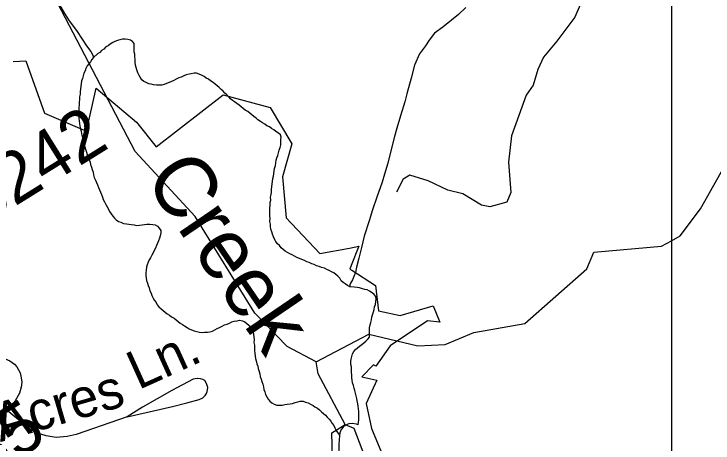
# Model space of a CAD drawing. Extents: x 2001466 to 31450019, y -30647475 to 847247.
# Drawn here: x 2166604 to 2170037, y 733020 to 735129 of the extents above; entities that cross this region are included whole.
import ezdxf

# ---------------------------------------------------------------- set-up
doc = ezdxf.new("R2010")
doc.units = 0
for name, color, linetype in [('Exist Boundary Political City Limit New', 7, 'Continuous'), ('Exist Hydrographic Creek Single Shore', 7, 'Continuous'), ('Exist Hydrographic Creek Single Shore Label', 7, 'Continuous'), ('Exist Hydrographic Lake Shore', 7, 'Continuous'), ('Exist Hydrographic Misc Water Feature', 7, 'Continuous'), ('Exist Road Non-System Type 51', 7, 'Continuous'), ('Exist Road Non-System Type 51 Label', 7, 'Continuous'), ('Exist Road Secondary Type 51 Number Label', 7, 'Continuous'), ('Map Preparation Boundary City Limit Buffer Line', 7, 'Continuous'), ('Map Preparation Inset Cut Line', 7, 'Continuous')]:
    doc.layers.add(name, color=color, linetype=linetype)

msp = doc.modelspace()

# ---------------------------------------------------------------- linework, layer by layer
at = {"layer": 'Exist Boundary Political City Limit New'}
msp.add_lwpolyline([(2166599.5, 734896.4), (2166661, 734898.6), (2166752.8, 734641.6), (2166959.8, 734552.8), (2167008, 734764.1), (2167205.5, 734596.7), (2167302, 734476.4), (2167630.8, 734731.4), (2167861.5, 734668.7), (2167968.5, 734490.8), (2167922.2, 734328.5), (2167940, 734127.4), (2168106.5, 733951.2), (2168252.2, 733978.6), (2168298.2, 733987.2), (2168260.5, 733892.3), (2168253.8, 733875.4), (2168262.5, 733869.8), (2168379, 733794.9), (2168394.5, 733670.1), (2168501, 733646.8), (2168663, 733695.1), (2168695.5, 733613.7), (2168635.5, 733621), (2168450.8, 733497.3), (2168381, 733397.2), (2168369.2, 733403.7), (2168312.2, 733345.9), (2168386.2, 733328.9), (2168333, 733214.1), (2168360.2, 733092.1), (2168421.2, 732942.6)], dxfattribs=at)
at = {"layer": 'Exist Hydrographic Creek Single Shore'}
for points in [[(2168088.1, 733418.7), (2167946.2, 733493.8), (2167787, 733657.8), (2167493, 734132.9), (2167199.2, 734453.9), (2166761.2, 735292.8), (2166626, 735643.3), (2166633, 735876.1), (2166707, 736035.2), (2166680.2, 736452.5), (2166520, 736724.7), (2166503, 736816.9), (2166327.1, 737007.5), (2166284, 737149.4), (2166150.1, 737289.9), (2166074, 737504.7), (2165998.2, 737630.9), (2166014.2, 737755.3), (2166246.1, 737980.1), (2166287.8, 738049)], [(2168231, 733110.7), (2168097.1, 733359.5), (2168088.1, 733418.7)]]:
    msp.add_lwpolyline(points, dxfattribs=at)
at = {"layer": 'Exist Hydrographic Lake Shore'}
for points in [[(2168175, 732701.8), (2168165.2, 733069.4), (2168231, 733110.7)], [(2168231, 733110.7), (2168273, 733093.4), (2168408.1, 732736.4), (2168376.2, 732619), (2168211.1, 732369.8), (2168203.1, 732212.4), (2168573, 731529.1), (2168749.2, 731391), (2168767, 731288.9), (2168834, 731166.2), (2168885.1, 730915.9), (2169120.1, 730701.1), (2169204, 730515.7), (2169247, 730318), (2169305, 730251.2), (2169373.1, 730036.5), (2169499, 729929)]]:
    msp.add_lwpolyline(points, dxfattribs=at)
at = {"layer": 'Exist Hydrographic Misc Water Feature'}
for points in [[(2166705.4, 735461.1), (2166717.7, 735443), (2166742.3, 735401.2), (2166758.3, 735367.2), (2166770.4, 735335.3), (2166778.6, 735305.3), (2166794.8, 735239.5), (2166814.9, 735197.5), (2166833.1, 735163.5), (2166851.6, 735132), (2166875.4, 735095.9), (2166910, 735048.1), (2166938.1, 735006.1), (2166960.3, 734972.3), (2166980.6, 734944.5), (2166990.4, 734926.8), (2166994.5, 734914.9)], [(2168822.6, 735160.9), (2168787.1, 735126.9), (2168753, 735098.9), (2168709.6, 735064.5), (2168669.2, 735034.4), (2168643.5, 735000.2), (2168624.1, 734971.9), (2168596, 734933.9), (2168570.5, 734877.8), (2168554.8, 734813.6), (2168533, 734737.4), (2168523.4, 734697.5), (2168501.9, 734629.3), (2168483.8, 734567.2), (2168472.1, 734527.2), (2168456.7, 734463.3), (2168439.1, 734395.1), (2168423.3, 734341.1), (2168411.4, 734303.1), (2168385.8, 734228.7), (2168364.1, 734166.7), (2168348.7, 734112.6), (2168322.8, 734036.6), (2168309.7, 733980.6), (2168297.6, 733928.5), (2168286.1, 733884.4), (2168280.4, 733858.4), (2168272.4, 733838.2), (2168266.5, 733822.5), (2168256.4, 733806.1), (2168252.5, 733798.2), (2168252.5, 733788)], [(2167649.7, 734732.6), (2167639.4, 734740.3), (2167631.2, 734750.4), (2167621.6, 734758.4), (2167611.3, 734768.1), (2167601.1, 734776.1), (2167591, 734784.1), (2167581.4, 734792), (2167569.1, 734800), (2167558.8, 734808), (2167547.1, 734813.9), (2167536.9, 734821.9), (2167525.2, 734827.7), (2167512.9, 734833.6), (2167500.8, 734837.5), (2167489.1, 734837.7), (2167474.5, 734835.4), (2167463.3, 734833.4), (2167448.9, 734829.5), (2167437.2, 734825.2), (2167425.1, 734819.3), (2167413, 734815.1), (2167400.9, 734809.2), (2167388.8, 734802.9), (2167377.3, 734797), (2167365, 734792.7), (2167353.4, 734786.8), (2167341.3, 734782.5), (2167329.2, 734778.7), (2167315.6, 734778.7), (2167303.1, 734778.5), (2167289.4, 734780.2), (2167277.5, 734784.5), (2167265.4, 734786.3), (2167253.3, 734792.2), (2167241.4, 734798), (2167231.4, 734806), (2167223.2, 734818.2), (2167217, 734830.1), (2167211.1, 734839.9), (2167206.5, 734854), (2167203.1, 734865.9), (2167200.8, 734878), (2167198.7, 734891.6), (2167198.5, 734905.9), (2167196.5, 734918), (2167196.5, 734931.7), (2167194.2, 734943.9), (2167194.2, 734955.6), (2167194.4, 734969.8), (2167194.2, 734984), (2167186, 734993.8), (2167176, 734999.8), (2167162.3, 735003.5), (2167150.2, 735005.7), (2167136.2, 735005.4), (2167124.1, 735001.6), (2167112.2, 734999.3), (2167098.1, 734993.3), (2167088.4, 734989.1), (2167076.5, 734981.2), (2167066.1, 734973), (2167054.6, 734967), (2167044.3, 734956.8), (2167034.1, 734949), (2167024.7, 734940.7), (2167014.4, 734932.9), (2166994.5, 734914.9)], [(2166994.5, 734914.9), (2166986.7, 734904.7), (2166978.7, 734894.5), (2166971.1, 734884.7), (2166963.1, 734874.6), (2166957, 734860.5), (2166953.1, 734850.5), (2166947.4, 734838.4), (2166943.3, 734824.4), (2166939.6, 734812.4), (2166935.5, 734800.4), (2166933.6, 734786.6), (2166931.6, 734774.3), (2166929.5, 734760.4), (2166929.3, 734748.3), (2166927.9, 734734.3), (2166925.8, 734722.4), (2166925.6, 734708.2), (2166923.6, 734696.4), (2166924.2, 734682.5), (2166922.3, 734670.2), (2166922.1, 734656.5), (2166922.3, 734642.3), (2166922.3, 734630.5), (2166922.1, 734616.3), (2166924.4, 734604.6), (2166924.6, 734590.4), (2166926.4, 734578.3), (2166930.5, 734564.3), (2166932.8, 734552.6), (2166935.1, 734540.5), (2166938.7, 734526.6), (2166941, 734514.5), (2166944.9, 734500.5), (2166949, 734488.5), (2166951.3, 734476.4), (2166955.1, 734464.5), (2166959.2, 734450.5), (2166963.1, 734438.9), (2166967, 734426.5), (2166973.6, 734412.6), (2166977.7, 734400.6), (2166979.5, 734388.6), (2166983.9, 734377), (2166988, 734365), (2166991.9, 734351), (2166993.7, 734339), (2166998.2, 734324.9), (2167004.4, 734313), (2167008.3, 734301.1), (2167013.8, 734288.8), (2167018.3, 734276.8), (2167024.3, 734265), (2167028.4, 734253), (2167032.7, 734241), (2167038.8, 734229.1), (2167042.3, 734217.2), (2167048.9, 734205.3), (2167055, 734193.4), (2167060.5, 734181.2), (2167067.1, 734169.3), (2167072.6, 734157.5), (2167081.3, 734147.3), (2167089, 734135.5), (2167097, 734125.4), (2167105.2, 734117.7), (2167117.1, 734109.8), (2167129, 734105.5), (2167141.3, 734099.6), (2167155.5, 734097.9), (2167167.4, 734096.1), (2167179.5, 734093.9), (2167193.6, 734092.1), (2167205.1, 734090), (2167219.3, 734090.3), (2167233.6, 734092.2), (2167245.3, 734094.5), (2167256.8, 734096.4), (2167271.3, 734096.6), (2167284.9, 734094.6), (2167297.4, 734092.7), (2167309.1, 734086.8), (2167317.3, 734076.7), (2167325.5, 734064.9), (2167325.1, 734052.8), (2167321.6, 734038.7), (2167317.9, 734026.7), (2167313.8, 734014.7), (2167307.8, 734002.6), (2167303.7, 733990.7), (2167298, 733978.6), (2167291.6, 733966.6), (2167287.9, 733954.6), (2167280.2, 733942.8), (2167274.2, 733930.7), (2167267.9, 733920.7), (2167262.5, 733908.5), (2167258.4, 733896.6), (2167254.3, 733884.6), (2167252.7, 733870.6)], [(2168252.5, 733788), (2168242.5, 733794), (2168230.6, 733801.9), (2168220.5, 733809.9), (2168210.5, 733817.9), (2168204.3, 733829.8), (2168194.5, 733839.8), (2168184.4, 733847.8), (2168174.2, 733855.9), (2168162.5, 733861.7), (2168152, 733867.7), (2168140.1, 733873.6), (2168128, 733879.5), (2168114.3, 733883.6), (2168102.2, 733887.5), (2168090.1, 733891.3), (2168077.8, 733897.2), (2168066.1, 733901), (2168054, 733906.9), (2168042.3, 733911.1), (2168030, 733917), (2168017.9, 733922.9), (2168005.8, 733926.7), (2167993.5, 733932.7), (2167981.8, 733938.5), (2167969.7, 733944.4), (2167957.9, 733950.6), (2167947.8, 733956.2), (2167936.1, 733962.5), (2167925.9, 733972.1), (2167915.6, 733980.1), (2167907.6, 733990.3), (2167897.8, 733999.9), (2167889.6, 734010), (2167883.6, 734021.9), (2167877.5, 734033.8), (2167873.6, 734046.1), (2167869.3, 734058.2), (2167865.2, 734071.7), (2167863.3, 734083.8), (2167863.1, 734095.9), (2167860.9, 734109.7), (2167861.1, 734123.9), (2167860.9, 734135.7), (2167860.7, 734149.9), (2167860.7, 734162.1), (2167860.7, 734175.9), (2167862.3, 734187.8), (2167862.1, 734202), (2167864.6, 734213.8), (2167864.3, 734228), (2167866.2, 734241.9), (2167868.2, 734253.8), (2167868, 734268), (2167869.9, 734279.9), (2167871.9, 734293.8), (2167874, 734306.1), (2167875.8, 734320), (2167877.9, 734331.9), (2167879.3, 734343.8), (2167881.8, 734358), (2167883.2, 734370), (2167887.3, 734384), (2167889.2, 734397.9), (2167891.2, 734410.1), (2167894.9, 734422.2), (2167899, 734434.1), (2167903.1, 734446.1), (2167906.8, 734460.1), (2167910.9, 734472.1), (2167915, 734486.1), (2167914.8, 734497.8), (2167914.6, 734512.1), (2167916.6, 734523.9), (2167912.5, 734535.9), (2167902.5, 734543.9), (2167890.2, 734551.9), (2167880.5, 734559.8), (2167868.2, 734565.7), (2167858.6, 734573.7), (2167846.3, 734579.6), (2167836.3, 734587.6), (2167824, 734593.5), (2167814.3, 734601.4), (2167802, 734609.4), (2167792.4, 734617.4), (2167782.1, 734625.4), (2167772.1, 734633.4), (2167761.8, 734641), (2167751.8, 734649.1), (2167739.9, 734657), (2167729.6, 734665), (2167720, 734672.9), (2167709.7, 734681), (2167697.6, 734688.9), (2167687.4, 734696.9), (2167677.5, 734704.5), (2167667.5, 734712.5), (2167659.3, 734722.6), (2167649.7, 734732.6)], [(2169832.9, 734014.4), (2169876.1, 734038.2), (2169975.2, 734170.7), (2170107, 734404.2), (2170248.1, 734555.5), (2170447, 734682.6)], [(2168088.1, 733418.7), (2168346, 733554.6), (2168588, 733497.1), (2168721.1, 733504.2), (2168862.1, 733563.6), (2169112.1, 733607.8), (2169418, 733877), (2169451, 733958.3), (2169784, 733987.6), (2169832.9, 734014.4)], [(2167252.7, 733870.6), (2167250.8, 733856.3), (2167250.6, 733844.6), (2167252.9, 733830.5), (2167255.1, 733818.4), (2167258.6, 733806.5), (2167262.9, 733794.5), (2167267, 733782.5), (2167270.9, 733768.5), (2167277.1, 733756.6), (2167281, 733744.7), (2167287.1, 733732.8), (2167293.3, 733720.9), (2167301.3, 733710.8), (2167307.4, 733698.9), (2167315.6, 733688.8), (2167325.9, 733679.1), (2167335.5, 733671.1), (2167345.8, 733663.1), (2167355.4, 733655.1), (2167367.5, 733649.2), (2167377.8, 733641.2), (2167390.1, 733633.3), (2167399.7, 733625.3), (2167410, 733617.3), (2167419.6, 733609.7), (2167431.9, 733603.4), (2167441.9, 733595.8), (2167453.8, 733587.9), (2167463.9, 733581.9), (2167476.2, 733576), (2167488.1, 733571.8), (2167502, 733568.1), (2167514.1, 733564.2), (2167528.1, 733564.1), (2167540, 733564.3), (2167554.1, 733564.2), (2167565.8, 733566.5), (2167578.1, 733570.4), (2167590.2, 733576.6), (2167602.1, 733582.5), (2167613.8, 733588.5), (2167625.9, 733594.8), (2167638, 733600.7), (2167650.1, 733604.9), (2167661.8, 733608.8), (2167673.9, 733615.1), (2167685.5, 733619), (2167699.9, 733621.3), (2167711.8, 733623.2), (2167725.9, 733621), (2167737.6, 733615.2), (2167747.9, 733607.6), (2167757.9, 733599.6), (2167767.8, 733589.6), (2167774.3, 733577.6), (2167778.2, 733565.7), (2167780.1, 733553.6), (2167782.3, 733541.5), (2167782.5, 733527.7), (2167782.3, 733513.5), (2167784.6, 733501.4), (2167784.4, 733487.7), (2167784.4, 733475.5), (2167786.4, 733461.8), (2167788.3, 733447.7), (2167790.5, 733435.6), (2167792.8, 733423.9), (2167796.9, 733409.9), (2167801, 733397.9), (2167803, 733385.8), (2167807.1, 733371.9), (2167811, 733359.9), (2167813.3, 733347.8), (2167817.4, 733333.8), (2167821.3, 733321.8), (2167825.8, 733309.8), (2167829.3, 733295.9), (2167831.5, 733283.8), (2167835.6, 733271.8), (2167839.5, 733257.8), (2167846.1, 733247.9), (2167851.6, 733236.1), (2167859.8, 733226), (2167870.1, 733218.4), (2167881.8, 733210.5), (2167893.9, 733206.2), (2167908, 733206.5), (2167920.3, 733206.7), (2167934.3, 733208.6), (2167946, 733210.5), (2167960.1, 733212.8), (2167971.8, 733214.7), (2167984.1, 733219), (2167997.8, 733222.9), (2168009.7, 733225.2), (2168023.7, 733225.1), (2168035.8, 733221.3), (2168047.9, 733217), (2168059.6, 733211.2)], [(2168349.9, 733560.8), (2168350.1, 733574.9), (2168349.9, 733586.7), (2168353.6, 733600.8), (2168355.7, 733613), (2168359.8, 733625), (2168361.2, 733639), (2168365.3, 733650.9), (2168369.4, 733664.9), (2168373.1, 733676.9), (2168374.9, 733688.8), (2168379.2, 733700.8), (2168381.1, 733715.1), (2168383.1, 733726.9), (2168380.7, 733741), (2168373.1, 733750.7), (2168362.8, 733758.8), (2168350.5, 733766.7), (2168338.4, 733772.6), (2168326.5, 733774.8), (2168314.8, 733778.6), (2168300.5, 733782.4), (2168288.6, 733784.6), (2168274.9, 733786.3), (2168252.5, 733788)], [(2168294.1, 733108.8), (2168296.4, 733122.7), (2168298, 733134.6), (2168298.2, 733148.8), (2168298, 733162.5), (2168297.8, 733174.7), (2168296, 733188.8), (2168293.7, 733200.5), (2168291.9, 733212.6), (2168290, 733226.7), (2168287.8, 733238.8), (2168283.7, 733252.4), (2168281.4, 733264.5), (2168277.3, 733278.5), (2168275.1, 733290.5), (2168271.2, 733302.5), (2168267.1, 733316.5), (2168265.2, 733328.5), (2168263, 733340.3), (2168263.2, 733354.4), (2168261.3, 733368.5), (2168260.7, 733380.4), (2168260.9, 733394.5), (2168258.7, 733406.2), (2168258.5, 733420.4), (2168260.5, 733432.3), (2168262.4, 733446.2), (2168266.7, 733458.6), (2168272.4, 733470.3), (2168280.4, 733480.4), (2168290.2, 733488.6), (2168300.1, 733496.5), (2168312.2, 733504.8), (2168321.8, 733512.7), (2168332.3, 733520.9), (2168341.9, 733530.7), (2168349.9, 733540.9), (2168349.9, 733560.8)], [(2168059.6, 733211.2), (2168072.3, 733205.2), (2168081.9, 733197.2), (2168094.2, 733191.4), (2168103.8, 733183.4), (2168114.1, 733173.7), (2168124.4, 733165.7), (2168134.4, 733157.7), (2168142.6, 733147.9), (2168152.4, 733137.9), (2168160, 733127.8), (2168166.6, 733115.9), (2168174.6, 733105.7), (2168180.3, 733094), (2168186.5, 733082.1), (2168192.4, 733072.3), (2168202.9, 733058.1)], [(2168294.1, 733108.8), (2168286.3, 733112.4), (2168264.4, 733116.5), (2168248.4, 733114.5), (2168232.4, 733108.4), (2168220.5, 733098.4), (2168210.5, 733086.2), (2168204.3, 733070), (2168202.9, 733058.1)], [(2168202.9, 733058.1), (2168200.6, 733032.1), (2168198.8, 733016.1), (2168199, 733004.3), (2168197.4, 732958.4), (2168203.5, 732932.3)]]:
    msp.add_lwpolyline(points, dxfattribs=at)
at = {"layer": 'Exist Road Non-System Type 51'}
for points in [[(2169427.9, 735275), (2169358.7, 735113.4), (2169270.3, 734996), (2169204.9, 734917.2), (2169176.1, 734855.6), (2169153, 734778.7), (2169119.2, 734730), (2169047.3, 734530.9), (2169031.9, 734400.1), (2169043.4, 734251.9), (2169024.2, 734203.8), (2168940.7, 734180.6), (2168899.5, 734189.8), (2168808, 734244.7), (2168734.8, 734263), (2168638.7, 734308.8), (2168547.1, 734336.3), (2168515.1, 734318), (2168483, 734253.9)], [(2166373.9, 733341.5), (2166396.4, 733371.7), (2166416, 733394.2), (2166449.3, 733420.6), (2166482.7, 733435.3), (2166512, 733442.1), (2166536.5, 733441.2), (2166561, 733434.3), (2166583.9, 733424.8), (2166605.5, 733408.4), (2166617.9, 733394.2), (2166633.5, 733365.8), (2166639.4, 733340.3), (2166641.4, 733319.8), (2166639.4, 733295.3), (2166630.6, 733265.9), (2166610, 733227.7), (2166570.8, 733179.7)], [(2167513.9, 733233.7), (2167531.1, 733242.9), (2167542.6, 733253.2), (2167549.1, 733263.4), (2167551.7, 733272.7), (2167554.7, 733281.6), (2167555.2, 733292.2), (2167549.8, 733313), (2167540.3, 733327.8), (2167531.6, 733332.6), (2167520.4, 733336.1), (2167507.1, 733337.5), (2167493.2, 733335.4), (2167484, 733333.5), (2167378.4, 733278.5), (2167234.4, 733195.7), (2167160.3, 733149.4)], [(2167160.3, 733149.4), (2167381.8, 733199.3), (2167453, 733217.7), (2167513.9, 733233.7)], [(2167160.3, 733149.4), (2167116.9, 733134.7), (2166908.7, 733062.4), (2166865.1, 733052.5), (2166811.5, 733047.5), (2166762.1, 733054.8), (2166714.6, 733069.9), (2166680.3, 733090.1), (2166570.8, 733179.7)]]:
    msp.add_lwpolyline(points, dxfattribs=at)
at = {"layer": 'Map Preparation Boundary City Limit Buffer Line'}
msp.add_lwpolyline([(2166599.5, 734896.4), (2166661, 734898.6), (2166752.8, 734641.6), (2166959.8, 734552.8), (2167008, 734764.1), (2167205.5, 734596.7), (2167302, 734476.4), (2167630.8, 734731.4), (2167861.5, 734668.7), (2167968.5, 734490.8), (2167922.2, 734328.5), (2167940, 734127.4), (2168106.5, 733951.2), (2168252.2, 733978.6), (2168298.2, 733987.2), (2168260.5, 733892.3), (2168253.8, 733875.4), (2168262.5, 733869.8), (2168379, 733794.9), (2168394.5, 733670.1), (2168501, 733646.8), (2168663, 733695.1), (2168695.5, 733613.7), (2168635.5, 733621), (2168450.8, 733497.3), (2168381, 733397.2), (2168369.2, 733403.7), (2168312.2, 733345.9), (2168386.2, 733328.9), (2168333, 733214.1), (2168360.2, 733092.1), (2168421.2, 732942.6)], dxfattribs=at)
at = {"layer": 'Map Preparation Inset Cut Line'}
for p, q in [((2169832.9, 735848.1), (2169832.9, 734014.4)), ((2169832.9, 734014.4), (2169832.9, 732457.5))]:
    msp.add_line(p, q, dxfattribs=at)

# ---------------------------------------------------------------- texts
at = {"layer": 'Exist Hydrographic Creek Single Shore Label'}
msp.add_text('Creek', height=300, rotation=304.266, dxfattribs=at).set_placement((2167237.9, 734320.7))
at = {"layer": 'Exist Road Non-System Type 51 Label'}
for s, rotation, p in [('Ln.', 24.3513, (2167214.9, 733279.6)), ('Acres', 16.285, (2166535.7, 733024))]:
    msp.add_text(s, height=190, rotation=rotation, dxfattribs=at).set_placement(p)
at = {"layer": 'Exist Road Secondary Type 51 Number Label'}
for s, p in [('5242', (2166448.2, 734082.6)), ('2685', (2166144.3, 732641.9))]:
    msp.add_text(s, height=250, rotation=31.918, dxfattribs=at).set_placement(p)

doc.saveas('drawing.dxf')
